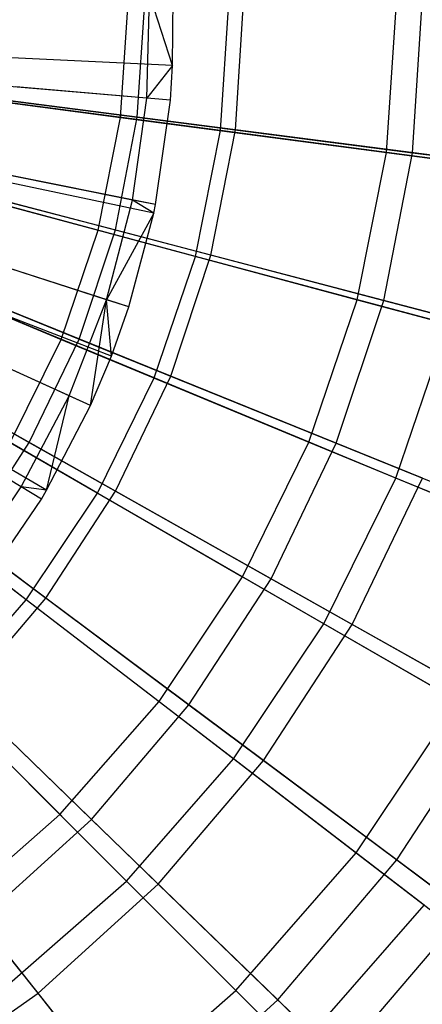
# Model space of a CAD drawing. Extents: x 0.2 to 40.1, y -6.7 to 6.7.
# Tile 404 of 516: x 27.619 to 28.005, y 2.49 to 3.432. Entities that reach past the tile are written whole.
import ezdxf

# ---------------------------------------------------------------- set-up
doc = ezdxf.new("R2010")
doc.units = 0
doc.header["$MEASUREMENT"] = 0
doc.layers.get('0').update_dxf_attribs({"color": 13, "linetype": 'CONTINUOUS'})

# ---------------------------------------------------------------- blocks, each defined once
blk = doc.blocks.new('SNOWBALL_XIV_PM3_STL')
at = {"color": 0}
for p, q in [((27.74111, 3.35694, 5.10974), (27.74376, 3.45548, 5.10974)), ((27.74111, 3.35694, 5.10974), (27.74376, 3.45548, 5.10974)), ((27.76567, 3.38807, 5.09925), (27.74376, 3.45548, 5.10974)), ((27.76567, 3.38807, 5.09925), (27.74376, 3.45548, 5.10974)), ((27.76567, 3.38807, 5.09925), (27.76623, 3.45616, 5.09925)), ((27.76567, 3.38807, 5.09925), (27.76623, 3.45616, 5.09925)), ((27.71586, 3.33841, 0.76179), (27.72307, 3.44834, 0.76179)), ((27.71586, 3.33841, 0.76179), (27.72307, 3.44834, 0.76179)), ((27.7319, 3.33861, 0.68207), (27.73895, 3.44834, 0.68207)), ((27.7319, 3.33861, 0.68207), (27.73895, 3.44834, 0.68207)), ((27.81153, 3.32581, 4.95263), (27.81957, 3.44834, 4.95263)), ((27.81153, 3.32581, 4.95263), (27.81957, 3.44834, 4.95263)), ((27.82574, 3.32651, 5.04443), (27.83356, 3.44834, 5.04443)), ((27.82574, 3.32651, 5.04443), (27.83356, 3.44834, 5.04443)), ((27.97038, 3.3049, 0.89712), (27.97979, 3.44834, 0.89712)), ((27.97038, 3.3049, 0.89712), (27.97979, 3.44834, 0.89712)), ((27.99519, 3.30466, 0.80503), (28.00441, 3.44834, 0.80503)), ((27.99519, 3.30466, 0.80503), (28.00441, 3.44834, 0.80503)), ((27.76567, 3.38807, 5.09925), (27.05974, 3.42101, 5.31579)), ((27.76567, 3.38807, 5.09925), (27.05974, 3.42101, 5.31579)), ((27.76351, 3.35506, 5.09925), (27.05931, 3.41434, 5.31579)), ((27.76351, 3.35506, 5.09925), (27.05931, 3.41434, 5.31579)), ((27.74758, 3.24666, 5.09925), (27.05609, 3.39242, 5.31579)), ((27.74758, 3.24666, 5.09925), (27.05609, 3.39242, 5.31579)), ((27.74929, 3.25492, 5.09925), (27.05643, 3.39409, 5.31579)), ((27.74929, 3.25492, 5.09925), (27.05643, 3.39409, 5.31579)), ((27.76567, 3.38807, 5.09925), (27.74111, 3.35694, 5.10974)), ((27.76567, 3.38807, 5.09925), (27.74111, 3.35694, 5.10974)), ((27.76351, 3.35506, 5.09925), (27.76567, 3.38807, 5.09925)), ((27.76351, 3.35506, 5.09925), (27.76567, 3.38807, 5.09925)), ((27.72374, 3.15706, 5.09925), (27.05126, 3.3743, 5.31579)), ((27.72374, 3.15706, 5.09925), (27.05126, 3.3743, 5.31579)), ((27.44659, 3.37386, 0.65953), (27.71586, 3.33841, 0.76179)), ((27.44659, 3.37386, 0.65953), (27.71586, 3.33841, 0.76179)), ((27.45556, 3.37424, 0.59287), (27.7319, 3.33861, 0.68207)), ((27.45556, 3.37424, 0.59287), (27.7319, 3.33861, 0.68207)), ((27.70705, 3.10998, 5.09925), (27.04789, 3.36478, 5.31579)), ((27.70705, 3.10998, 5.09925), (27.04789, 3.36478, 5.31579)), ((27.74111, 3.35694, 5.10974), (27.61551, 3.36752, 5.16381)), ((27.74111, 3.35694, 5.10974), (27.61551, 3.36752, 5.16381)), ((27.6872, 3.06275, 5.09925), (27.04388, 3.35523, 5.31579)), ((27.6872, 3.06275, 5.09925), (27.04388, 3.35523, 5.31579)), ((27.81153, 3.32581, 4.95263), (27.54722, 3.36061, 5.06729)), ((27.81153, 3.32581, 4.95263), (27.54722, 3.36061, 5.06729)), ((27.82574, 3.32651, 5.04443), (27.55349, 3.36161, 5.14563)), ((27.82574, 3.32651, 5.04443), (27.55349, 3.36161, 5.14563)), ((27.72725, 3.25935, 5.10974), (27.74111, 3.35694, 5.10974)), ((27.72725, 3.25935, 5.10974), (27.74111, 3.35694, 5.10974)), ((27.76351, 3.35506, 5.09925), (27.74111, 3.35694, 5.10974)), ((27.76351, 3.35506, 5.09925), (27.74111, 3.35694, 5.10974)), ((27.74929, 3.25492, 5.09925), (27.76351, 3.35506, 5.09925)), ((27.74929, 3.25492, 5.09925), (27.76351, 3.35506, 5.09925)), ((27.64015, 2.97321, 5.09925), (27.03436, 3.33712, 5.31579)), ((27.64015, 2.97321, 5.09925), (27.03436, 3.33712, 5.31579)), ((27.64512, 2.98158, 5.09925), (27.03537, 3.33881, 5.31579)), ((27.64512, 2.98158, 5.09925), (27.03537, 3.33881, 5.31579)), ((27.69437, 3.23035, 0.76179), (27.71586, 3.33841, 0.76179)), ((27.69437, 3.23035, 0.76179), (27.71586, 3.33841, 0.76179)), ((27.71088, 3.23067, 0.68207), (27.7319, 3.33861, 0.68207)), ((27.71088, 3.23067, 0.68207), (27.7319, 3.33861, 0.68207)), ((27.71586, 3.33841, 0.76179), (27.97038, 3.3049, 0.89712)), ((27.71586, 3.33841, 0.76179), (27.97038, 3.3049, 0.89712)), ((27.7319, 3.33861, 0.68207), (27.99519, 3.30466, 0.80503)), ((27.7319, 3.33861, 0.68207), (27.99519, 3.30466, 0.80503)), ((27.8024, 3.20667, 5.04443), (27.82574, 3.32651, 5.04443)), ((27.8024, 3.20667, 5.04443), (27.82574, 3.32651, 5.04443)), ((28.08349, 3.29328, 4.91008), (27.82574, 3.32651, 5.04443)), ((28.08349, 3.29328, 4.91008), (27.82574, 3.32651, 5.04443)), ((27.78758, 3.20538, 4.95263), (27.81153, 3.32581, 4.95263)), ((27.78758, 3.20538, 4.95263), (27.81153, 3.32581, 4.95263)), ((28.05961, 3.29315, 4.80563), (27.81153, 3.32581, 4.95263)), ((28.05961, 3.29315, 4.80563), (27.81153, 3.32581, 4.95263)), ((27.43203, 3.30064, 0.65953), (27.69437, 3.23035, 0.76179)), ((27.43203, 3.30064, 0.65953), (27.69437, 3.23035, 0.76179)), ((27.44137, 3.30135, 0.59287), (27.71088, 3.23067, 0.68207)), ((27.44137, 3.30135, 0.59287), (27.71088, 3.23067, 0.68207)), ((27.94234, 3.16391, 0.89712), (27.97038, 3.3049, 0.89712)), ((27.94234, 3.16391, 0.89712), (27.97038, 3.3049, 0.89712)), ((27.96767, 3.16334, 0.80503), (27.99519, 3.30466, 0.80503)), ((27.96767, 3.16334, 0.80503), (27.99519, 3.30466, 0.80503)), ((27.97038, 3.3049, 0.89712), (28.20619, 3.27385, 1.06341)), ((27.97038, 3.3049, 0.89712), (28.20619, 3.27385, 1.06341)), ((27.99519, 3.30466, 0.80503), (28.24138, 3.27292, 0.95985)), ((27.99519, 3.30466, 0.80503), (28.24138, 3.27292, 0.95985)), ((27.72725, 3.25935, 5.10974), (27.60367, 3.28417, 5.16381)), ((27.72725, 3.25935, 5.10974), (27.60367, 3.28417, 5.16381)), ((27.78758, 3.20538, 4.95263), (27.53007, 3.27438, 5.06729)), ((27.78758, 3.20538, 4.95263), (27.53007, 3.27438, 5.06729)), ((27.8024, 3.20667, 5.04443), (27.53688, 3.2763, 5.14563)), ((27.8024, 3.20667, 5.04443), (27.53688, 3.2763, 5.14563)), ((27.70235, 3.16397, 5.10974), (27.72725, 3.25935, 5.10974)), ((27.70235, 3.16397, 5.10974), (27.72725, 3.25935, 5.10974)), ((27.74758, 3.24666, 5.09925), (27.72725, 3.25935, 5.10974)), ((27.74758, 3.24666, 5.09925), (27.72725, 3.25935, 5.10974)), ((27.74929, 3.25492, 5.09925), (27.72725, 3.25935, 5.10974)), ((27.74929, 3.25492, 5.09925), (27.72725, 3.25935, 5.10974)), ((27.74758, 3.24666, 5.09925), (27.74929, 3.25492, 5.09925)), ((27.74758, 3.24666, 5.09925), (27.74929, 3.25492, 5.09925)), ((27.74758, 3.24666, 5.09925), (27.70235, 3.16397, 5.10974)), ((27.74758, 3.24666, 5.09925), (27.70235, 3.16397, 5.10974)), ((27.72374, 3.15706, 5.09925), (27.74758, 3.24666, 5.09925)), ((27.72374, 3.15706, 5.09925), (27.74758, 3.24666, 5.09925)), ((27.40804, 3.22996, 0.65953), (27.65895, 3.12602, 0.76179)), ((27.40804, 3.22996, 0.65953), (27.65895, 3.12602, 0.76179)), ((27.41797, 3.23087, 0.59287), (27.67623, 3.12631, 0.68207)), ((27.41797, 3.23087, 0.59287), (27.67623, 3.12631, 0.68207)), ((27.65895, 3.12602, 0.76179), (27.69437, 3.23035, 0.76179)), ((27.65895, 3.12602, 0.76179), (27.69437, 3.23035, 0.76179)), ((27.67623, 3.12631, 0.68207), (27.71088, 3.23067, 0.68207)), ((27.67623, 3.12631, 0.68207), (27.71088, 3.23067, 0.68207)), ((27.69437, 3.23035, 0.76179), (27.94234, 3.16391, 0.89712)), ((27.69437, 3.23035, 0.76179), (27.94234, 3.16391, 0.89712)), ((27.71088, 3.23067, 0.68207), (27.96767, 3.16334, 0.80503)), ((27.71088, 3.23067, 0.68207), (27.96767, 3.16334, 0.80503)), ((27.74811, 3.0891, 4.95263), (27.78758, 3.20538, 4.95263)), ((27.74811, 3.0891, 4.95263), (27.78758, 3.20538, 4.95263)), ((27.76393, 3.09081, 5.04443), (27.8024, 3.20667, 5.04443)), ((27.76393, 3.09081, 5.04443), (27.8024, 3.20667, 5.04443)), ((28.02927, 3.14061, 4.80563), (27.78758, 3.20538, 4.95263)), ((28.02927, 3.14061, 4.80563), (27.78758, 3.20538, 4.95263)), ((28.05379, 3.14075, 4.91008), (27.8024, 3.20667, 5.04443)), ((28.05379, 3.14075, 4.91008), (27.8024, 3.20667, 5.04443)), ((27.70235, 3.16397, 5.10974), (27.58241, 3.20271, 5.16381)), ((27.70235, 3.16397, 5.10974), (27.58241, 3.20271, 5.16381)), ((27.74811, 3.0891, 4.95263), (27.5018, 3.19112, 5.06729)), ((27.74811, 3.0891, 4.95263), (27.5018, 3.19112, 5.06729)), ((27.76393, 3.09081, 5.04443), (27.50949, 3.19382, 5.14563)), ((27.76393, 3.09081, 5.04443), (27.50949, 3.19382, 5.14563)), ((27.38575, 3.16397, 0.59287), (27.62852, 3.02724, 0.68207)), ((27.38575, 3.16397, 0.59287), (27.62852, 3.02724, 0.68207)), ((27.66674, 3.07205, 5.10974), (27.70235, 3.16397, 5.10974)), ((27.66674, 3.07205, 5.10974), (27.70235, 3.16397, 5.10974)), ((27.6872, 3.06275, 5.09925), (27.70235, 3.16397, 5.10974)), ((27.6872, 3.06275, 5.09925), (27.70235, 3.16397, 5.10974)), ((27.70705, 3.10998, 5.09925), (27.70235, 3.16397, 5.10974)), ((27.72374, 3.15706, 5.09925), (27.70235, 3.16397, 5.10974)), ((27.70705, 3.10998, 5.09925), (27.70235, 3.16397, 5.10974)), ((27.72374, 3.15706, 5.09925), (27.70235, 3.16397, 5.10974)), ((27.70705, 3.10998, 5.09925), (27.72374, 3.15706, 5.09925)), ((27.70705, 3.10998, 5.09925), (27.72374, 3.15706, 5.09925)), ((27.89613, 3.02778, 0.89712), (27.94234, 3.16391, 0.89712)), ((27.89613, 3.02778, 0.89712), (27.94234, 3.16391, 0.89712)), ((27.9223, 3.02669, 0.80503), (27.96767, 3.16334, 0.80503)), ((27.9223, 3.02669, 0.80503), (27.96767, 3.16334, 0.80503)), ((27.94234, 3.16391, 0.89712), (28.17208, 3.10235, 1.06341)), ((27.94234, 3.16391, 0.89712), (28.17208, 3.10235, 1.06341)), ((27.96767, 3.16334, 0.80503), (28.20778, 3.10037, 0.95985)), ((27.96767, 3.16334, 0.80503), (28.20778, 3.10037, 0.95985)), ((27.97928, 2.99334, 4.80563), (28.02927, 3.14061, 4.80563)), ((27.97928, 2.99334, 4.80563), (28.02927, 3.14061, 4.80563)), ((27.66674, 3.07205, 5.10974), (27.552, 3.12421, 5.16381)), ((27.66674, 3.07205, 5.10974), (27.552, 3.12421, 5.16381)), ((27.61023, 3.02721, 0.76179), (27.65895, 3.12602, 0.76179)), ((27.61023, 3.02721, 0.76179), (27.65895, 3.12602, 0.76179)), ((27.62852, 3.02724, 0.68207), (27.67623, 3.12631, 0.68207)), ((27.62852, 3.02724, 0.68207), (27.67623, 3.12631, 0.68207)), ((27.65895, 3.12602, 0.76179), (27.89613, 3.02778, 0.89712)), ((27.65895, 3.12602, 0.76179), (27.89613, 3.02778, 0.89712)), ((27.67623, 3.12631, 0.68207), (27.9223, 3.02669, 0.80503)), ((27.67623, 3.12631, 0.68207), (27.9223, 3.02669, 0.80503)), ((27.6938, 2.97896, 4.95263), (27.46292, 3.11226, 5.06729)), ((27.6938, 2.97896, 4.95263), (27.46292, 3.11226, 5.06729)), ((27.71096, 2.98081, 5.04443), (27.47178, 3.11551, 5.14563)), ((27.71096, 2.98081, 5.04443), (27.47178, 3.11551, 5.14563)), ((27.6872, 3.06275, 5.09925), (27.70705, 3.10998, 5.09925)), ((27.6872, 3.06275, 5.09925), (27.70705, 3.10998, 5.09925)), ((27.71096, 2.98081, 5.04443), (27.76393, 3.09081, 5.04443)), ((27.71096, 2.98081, 5.04443), (27.76393, 3.09081, 5.04443)), ((28.00482, 2.99328, 4.91008), (27.76393, 3.09081, 5.04443)), ((28.00482, 2.99328, 4.91008), (27.76393, 3.09081, 5.04443)), ((27.6938, 2.97896, 4.95263), (27.74811, 3.0891, 4.95263)), ((27.6938, 2.97896, 4.95263), (27.74811, 3.0891, 4.95263)), ((27.97928, 2.99334, 4.80563), (27.74811, 3.0891, 4.95263)), ((27.97928, 2.99334, 4.80563), (27.74811, 3.0891, 4.95263)), ((27.62089, 2.98479, 5.10974), (27.66674, 3.07205, 5.10974)), ((27.62089, 2.98479, 5.10974), (27.66674, 3.07205, 5.10974)), ((27.64512, 2.98158, 5.09925), (27.66674, 3.07205, 5.10974)), ((27.64512, 2.98158, 5.09925), (27.66674, 3.07205, 5.10974)), ((27.6872, 3.06275, 5.09925), (27.66674, 3.07205, 5.10974)), ((27.6872, 3.06275, 5.09925), (27.66674, 3.07205, 5.10974)), ((27.64512, 2.98158, 5.09925), (27.6872, 3.06275, 5.09925)), ((27.64512, 2.98158, 5.09925), (27.6872, 3.06275, 5.09925)), ((27.62089, 2.98479, 5.10974), (27.51284, 3.04969, 5.16381)), ((27.62089, 2.98479, 5.10974), (27.51284, 3.04969, 5.16381)), ((27.62557, 2.87686, 4.95263), (27.41407, 3.03916, 5.06729)), ((27.62557, 2.87686, 4.95263), (27.41407, 3.03916, 5.06729)), ((27.64436, 2.87849, 5.04443), (27.42437, 3.04267, 5.14563)), ((27.64436, 2.87849, 5.04443), (27.42437, 3.04267, 5.14563)), ((27.56853, 2.93508, 0.68207), (27.62852, 3.02724, 0.68207)), ((27.56853, 2.93508, 0.68207), (27.62852, 3.02724, 0.68207)), ((27.61023, 3.02721, 0.76179), (27.83255, 2.89885, 0.89712)), ((27.61023, 3.02721, 0.76179), (27.83255, 2.89885, 0.89712)), ((27.62852, 3.02724, 0.68207), (27.85983, 2.89697, 0.80503)), ((27.62852, 3.02724, 0.68207), (27.85983, 2.89697, 0.80503)), ((27.83255, 2.89885, 0.89712), (27.89613, 3.02778, 0.89712)), ((27.83255, 2.89885, 0.89712), (27.89613, 3.02778, 0.89712)), ((27.85983, 2.89697, 0.80503), (27.9223, 3.02669, 0.80503)), ((27.85983, 2.89697, 0.80503), (27.9223, 3.02669, 0.80503)), ((27.89613, 3.02778, 0.89712), (28.11587, 2.93676, 1.06341)), ((27.89613, 3.02778, 0.89712), (28.11587, 2.93676, 1.06341)), ((27.9223, 3.02669, 0.80503), (28.15239, 2.93354, 0.95985)), ((27.9223, 3.02669, 0.80503), (28.15239, 2.93354, 0.95985)), ((27.91049, 2.85385, 4.80563), (27.97928, 2.99334, 4.80563)), ((27.91049, 2.85385, 4.80563), (27.97928, 2.99334, 4.80563)), ((27.9374, 2.85328, 4.91008), (28.00482, 2.99328, 4.91008)), ((27.9374, 2.85328, 4.91008), (28.00482, 2.99328, 4.91008)), ((28.19171, 2.90535, 4.62857), (27.97928, 2.99334, 4.80563)), ((28.19171, 2.90535, 4.62857), (27.97928, 2.99334, 4.80563)), ((27.56538, 2.90332, 5.10974), (27.62089, 2.98479, 5.10974)), ((27.56538, 2.90332, 5.10974), (27.62089, 2.98479, 5.10974)), ((27.64015, 2.97321, 5.09925), (27.62089, 2.98479, 5.10974)), ((27.64015, 2.97321, 5.09925), (27.62089, 2.98479, 5.10974)), ((27.64512, 2.98158, 5.09925), (27.62089, 2.98479, 5.10974)), ((27.64512, 2.98158, 5.09925), (27.62089, 2.98479, 5.10974)), ((27.62557, 2.87686, 4.95263), (27.6938, 2.97896, 4.95263)), ((27.62557, 2.87686, 4.95263), (27.6938, 2.97896, 4.95263)), ((27.64015, 2.97321, 5.09925), (27.64512, 2.98158, 5.09925)), ((27.64015, 2.97321, 5.09925), (27.64512, 2.98158, 5.09925)), ((27.64436, 2.87849, 5.04443), (27.71096, 2.98081, 5.04443)), ((27.64436, 2.87849, 5.04443), (27.71096, 2.98081, 5.04443)), ((27.91049, 2.85385, 4.80563), (27.6938, 2.97896, 4.95263)), ((27.91049, 2.85385, 4.80563), (27.6938, 2.97896, 4.95263)), ((27.9374, 2.85328, 4.91008), (27.71096, 2.98081, 5.04443)), ((27.9374, 2.85328, 4.91008), (27.71096, 2.98081, 5.04443)), ((27.58321, 2.88963, 5.09925), (27.64015, 2.97321, 5.09925)), ((27.58321, 2.88963, 5.09925), (27.64015, 2.97321, 5.09925)), ((27.54902, 2.93561, 0.76179), (27.75269, 2.77933, 0.89712)), ((27.54902, 2.93561, 0.76179), (27.75269, 2.77933, 0.89712)), ((27.56853, 2.93508, 0.68207), (27.78128, 2.7763, 0.80503)), ((27.56853, 2.93508, 0.68207), (27.78128, 2.7763, 0.80503)), ((27.75269, 2.77933, 0.89712), (27.83255, 2.89885, 0.89712)), ((27.75269, 2.77933, 0.89712), (27.83255, 2.89885, 0.89712)), ((27.78128, 2.7763, 0.80503), (27.85983, 2.89697, 0.80503)), ((27.78128, 2.7763, 0.80503), (27.85983, 2.89697, 0.80503)), ((27.83255, 2.89885, 0.89712), (28.03853, 2.77993, 1.06341)), ((27.83255, 2.89885, 0.89712), (28.03853, 2.77993, 1.06341)), ((27.85983, 2.89697, 0.80503), (28.07611, 2.77516, 0.95985)), ((27.85983, 2.89697, 0.80503), (28.07611, 2.77516, 0.95985)), ((27.54461, 2.78454, 4.95263), (27.62557, 2.87686, 4.95263)), ((27.54461, 2.78454, 4.95263), (27.62557, 2.87686, 4.95263)), ((27.56522, 2.78553, 5.04443), (27.64436, 2.87849, 5.04443)), ((27.56522, 2.78553, 5.04443), (27.64436, 2.87849, 5.04443)), ((27.82409, 2.72454, 4.80563), (27.62557, 2.87686, 4.95263)), ((27.82409, 2.72454, 4.80563), (27.62557, 2.87686, 4.95263)), ((27.85263, 2.72305, 4.91008), (27.64436, 2.87849, 5.04443)), ((27.85263, 2.72305, 4.91008), (27.64436, 2.87849, 5.04443)), ((27.47637, 2.85278, 0.76179), (27.6579, 2.67125, 0.89712)), ((27.47637, 2.85278, 0.76179), (27.6579, 2.67125, 0.89712)), ((27.49725, 2.85135, 0.68207), (27.68795, 2.66667, 0.80503)), ((27.49725, 2.85135, 0.68207), (27.68795, 2.66667, 0.80503)), ((27.82409, 2.72454, 4.80563), (27.91049, 2.85385, 4.80563)), ((27.82409, 2.72454, 4.80563), (27.91049, 2.85385, 4.80563)), ((27.85263, 2.72305, 4.91008), (27.9374, 2.85328, 4.91008)), ((27.85263, 2.72305, 4.91008), (27.9374, 2.85328, 4.91008)), ((28.10962, 2.73889, 4.62857), (27.91049, 2.85385, 4.80563)), ((28.10962, 2.73889, 4.62857), (27.91049, 2.85385, 4.80563)), ((28.14764, 2.73488, 4.74464), (27.9374, 2.85328, 4.91008)), ((28.14764, 2.73488, 4.74464), (27.9374, 2.85328, 4.91008)), ((27.72154, 2.60761, 4.80563), (27.54461, 2.78454, 4.95263)), ((27.72154, 2.60761, 4.80563), (27.54461, 2.78454, 4.95263)), ((27.7519, 2.60473, 4.91008), (27.56522, 2.78553, 5.04443)), ((27.7519, 2.60473, 4.91008), (27.56522, 2.78553, 5.04443)), ((27.94138, 2.63454, 1.06341), (28.03853, 2.77993, 1.06341)), ((27.94138, 2.63454, 1.06341), (28.03853, 2.77993, 1.06341)), ((27.6579, 2.67125, 0.89712), (27.75269, 2.77933, 0.89712)), ((27.6579, 2.67125, 0.89712), (27.75269, 2.77933, 0.89712)), ((27.68795, 2.66667, 0.80503), (27.78128, 2.7763, 0.80503)), ((27.68795, 2.66667, 0.80503), (27.78128, 2.7763, 0.80503)), ((27.75269, 2.77933, 0.89712), (27.94138, 2.63454, 1.06341)), ((27.75269, 2.77933, 0.89712), (27.94138, 2.63454, 1.06341)), ((27.78128, 2.7763, 0.80503), (27.98022, 2.62783, 0.95985)), ((27.78128, 2.7763, 0.80503), (27.98022, 2.62783, 0.95985)), ((27.98022, 2.62783, 0.95985), (28.07611, 2.77516, 0.95985)), ((27.98022, 2.62783, 0.95985), (28.07611, 2.77516, 0.95985)), ((27.72154, 2.60761, 4.80563), (27.82409, 2.72454, 4.80563)), ((27.72154, 2.60761, 4.80563), (27.82409, 2.72454, 4.80563)), ((27.7519, 2.60473, 4.91008), (27.85263, 2.72305, 4.91008)), ((27.7519, 2.60473, 4.91008), (27.85263, 2.72305, 4.91008)), ((28.00651, 2.58456, 4.62857), (27.82409, 2.72454, 4.80563)), ((28.00651, 2.58456, 4.62857), (27.82409, 2.72454, 4.80563)), ((28.046, 2.57874, 4.74464), (27.85263, 2.72305, 4.91008)), ((28.046, 2.57874, 4.74464), (27.85263, 2.72305, 4.91008)), ((27.63687, 2.50026, 4.91008), (27.47484, 2.70345, 5.04443)), ((27.63687, 2.50026, 4.91008), (27.47484, 2.70345, 5.04443)), ((27.54982, 2.57646, 0.89712), (27.6579, 2.67125, 0.89712)), ((27.54982, 2.57646, 0.89712), (27.6579, 2.67125, 0.89712)), ((27.58136, 2.56987, 0.80503), (27.68795, 2.66667, 0.80503)), ((27.58136, 2.56987, 0.80503), (27.68795, 2.66667, 0.80503)), ((27.6579, 2.67125, 0.89712), (27.82608, 2.50307, 1.06341)), ((27.6579, 2.67125, 0.89712), (27.82608, 2.50307, 1.06341)), ((27.68795, 2.66667, 0.80503), (27.86627, 2.49398, 0.95985)), ((27.68795, 2.66667, 0.80503), (27.86627, 2.49398, 0.95985)), ((27.82608, 2.50307, 1.06341), (27.94138, 2.63454, 1.06341)), ((27.82608, 2.50307, 1.06341), (27.94138, 2.63454, 1.06341)), ((27.94138, 2.63454, 1.06341), (28.11215, 2.5035, 1.25805)), ((27.94138, 2.63454, 1.06341), (28.11215, 2.5035, 1.25805)), ((27.86627, 2.49398, 0.95985), (27.98022, 2.62783, 0.95985)), ((27.86627, 2.49398, 0.95985), (27.98022, 2.62783, 0.95985)), ((27.98022, 2.62783, 0.95985), (28.16229, 2.49195, 1.14418)), ((27.98022, 2.62783, 0.95985), (28.16229, 2.49195, 1.14418)), ((27.60461, 2.50506, 4.80563), (27.72154, 2.60761, 4.80563)), ((27.60461, 2.50506, 4.80563), (27.72154, 2.60761, 4.80563)), ((27.63687, 2.50026, 4.91008), (27.7519, 2.60473, 4.91008)), ((27.63687, 2.50026, 4.91008), (27.7519, 2.60473, 4.91008)), ((27.88413, 2.44502, 4.62857), (27.72154, 2.60761, 4.80563)), ((27.88413, 2.44502, 4.62857), (27.72154, 2.60761, 4.80563)), ((27.92523, 2.43687, 4.74464), (27.7519, 2.60473, 4.91008)), ((27.92523, 2.43687, 4.74464), (27.7519, 2.60473, 4.91008)), ((27.88413, 2.44502, 4.62857), (28.00651, 2.58456, 4.62857)), ((27.88413, 2.44502, 4.62857), (28.00651, 2.58456, 4.62857)), ((27.92523, 2.43687, 4.74464), (28.046, 2.57874, 4.74464)), ((27.92523, 2.43687, 4.74464), (28.046, 2.57874, 4.74464)), ((27.58136, 2.56987, 0.80503), (27.73613, 2.3758, 0.95985)), ((27.58136, 2.56987, 0.80503), (27.73613, 2.3758, 0.95985)), ((27.50943, 2.41136, 4.91008), (27.63687, 2.50026, 4.91008)), ((27.50943, 2.41136, 4.91008), (27.63687, 2.50026, 4.91008)), ((27.78731, 2.31162, 4.74464), (27.63687, 2.50026, 4.91008)), ((27.78731, 2.31162, 4.74464), (27.63687, 2.50026, 4.91008)), ((27.69461, 2.38777, 1.06341), (27.82608, 2.50307, 1.06341)), ((27.69461, 2.38777, 1.06341), (27.82608, 2.50307, 1.06341)), ((27.82608, 2.50307, 1.06341), (27.97829, 2.35086, 1.25805)), ((27.82608, 2.50307, 1.06341), (27.97829, 2.35086, 1.25805)), ((27.73613, 2.3758, 0.95985), (27.86627, 2.49398, 0.95985)), ((27.73613, 2.3758, 0.95985), (27.86627, 2.49398, 0.95985)), ((27.86627, 2.49398, 0.95985), (28.02947, 2.33593, 1.14418)), ((27.86627, 2.49398, 0.95985), (28.02947, 2.33593, 1.14418))]:
    blk.add_line(p, q, dxfattribs=at)
blk = doc.blocks.new('GRUPUJ_1')
at = {"color": 0}
blk.add_blockref('SNOWBALL_XIV_PM3_STL', (-0.20617, 6.65964, -0.51186), dxfattribs=at)

msp = doc.modelspace()

# ---------------------------------------------------------------- block references
at = {"color": 0}
msp.add_blockref('GRUPUJ_1', (0.20617, -6.65964, 0.51186), dxfattribs=at)

doc.saveas('drawing.dxf')
